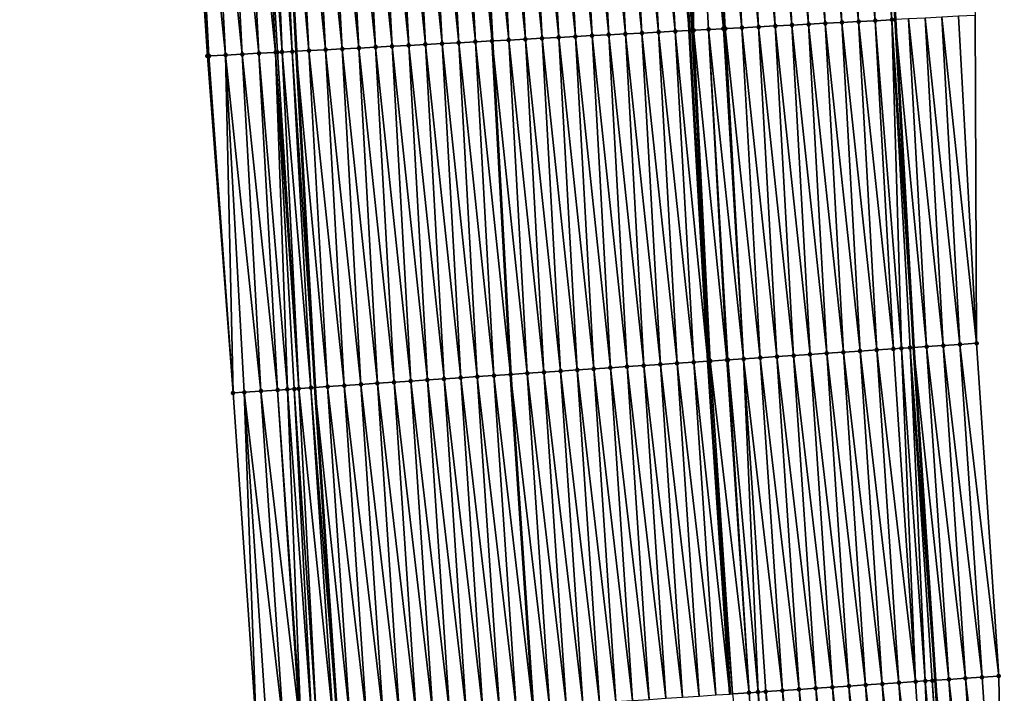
# Model space of a CAD drawing. Header units: feet. Extents: x 2010743 to 2022806, y 818705 to 837694.
# Tile 282 of 531: x 2011480 to 2011539, y 827915 to 827955. Entities that reach past the tile are written whole.
import ezdxf

# ---------------------------------------------------------------- set-up
doc = ezdxf.new("R2010")
doc.units = ezdxf.units.FT
doc.header["$MEASUREMENT"] = 0
for name, color, linetype, lineweight in [('EP_Travel Lane', 172, 'Continuous', 53), ('Road Shots', 141, 'Continuous', 100), ('STRIPING', 60, 'Continuous', 53)]:
    doc.layers.add(name, color=color, linetype=linetype, lineweight=lineweight)
doc.layers.add('I-77-MM17-21_NB-Surface-Border', color=7, linetype='Continuous')
doc.layers.add('I-77-MM17-21_NB-Surface-TIN', color=7, linetype='Continuous')

msp = doc.modelspace()

# ---------------------------------------------------------------- linework, layer by layer
at = {"layer": 'EP_Travel Lane'}
for points in [[(2011486.258, 828373.665, 312.894), (2011486.466, 828353.667, 312.74), (2011486.673, 828333.668, 312.577), (2011486.881, 828313.67, 312.427), (2011487.089, 828293.672, 312.254), (2011487.297, 828273.673, 312.113), (2011487.505, 828253.675, 311.976), (2011487.71, 828233.65, 311.845), (2011487.88, 828213.717, 311.699), (2011488.031, 828193.718, 311.549), (2011488.247, 828173.476, 311.418), (2011488.753, 828153.483, 311.251), (2011489.258, 828133.49, 311.109), (2011489.764, 828113.496, 310.961), (2011490.326, 828093.321, 310.815), (2011491.101, 828073.336, 310.672), (2011491.877, 828053.352, 310.552), (2011492.652, 828033.367, 310.412), (2011493.487, 828013.194, 310.299), (2011494.54, 827993.222, 310.143), (2011495.593, 827973.25, 310.003), (2011496.646, 827953.278, 309.945), (2011497.764, 827933.119, 309.843), (2011499.094, 827913.164, 309.702)], [(2011525.261, 828134.41, 310.042), (2011525.741, 828114.417, 309.816), (2011526.267, 828094.722, 309.593), (2011527.038, 828074.738, 309.402), (2011527.809, 828054.754, 309.174), (2011528.58, 828034.77, 308.98), (2011529.401, 828015.096, 308.876), (2011530.454, 827995.124, 308.751), (2011531.507, 827975.152, 308.634), (2011532.56, 827955.18, 308.492), (2011533.647, 827935.518, 308.405), (2011534.951, 827915.561, 308.288), (2011536.255, 827895.604, 308.187)]]:
    msp.add_polyline3d(points, dxfattribs=at)
at = {"layer": 'I-77-MM17-21_NB-Surface-Border', "color": 3, "linetype": 'Continuous', "lineweight": -3}
for points in [[(2011494.249, 827912.84, 309.86), (2011492.863, 827932.791, 310), (2011491.32, 827952.996, 310.145), (2011490.004, 827972.954, 310.249), (2011488.719, 827992.914, 310.367), (2011487.565, 828012.88, 310.586), (2011486.41, 828033.124, 310.638), (2011485.592, 828053.107, 310.744), (2011484.858, 828073.093, 310.846), (2011484.23, 828093.084, 310.954), (2011483.551, 828113.338, 311.091), (2011483.185, 828133.335, 311.239), (2011482.681, 828153.328, 311.397), (2011482.208, 828173.322, 311.55), (2011481.556, 828193.668, 311.693), (2011481.158, 828213.666, 311.836), (2011480.845, 828233.565, 311.969), (2011480.511, 828253.601, 312.102), (2011480.273, 828273.599, 312.238), (2011480.151, 828293.599, 312.367), (2011480.067, 828313.599, 312.493), (2011480.24, 828333.601, 312.654), (2011480.279, 828353.602, 312.776), (2011480.971, 828373.61, 312.926)], [(2011529.007, 828134.505, 309.925), (2011529.513, 828114.513, 309.694), (2011530.057, 828094.87, 309.48), (2011531.831, 828074.925, 309.245), (2011532.605, 828054.941, 309.02), (2011533.379, 828034.957, 308.839), (2011534.191, 828015.349, 308.718), (2011535.244, 827995.377, 308.587), (2011536.297, 827975.405, 308.459), (2011537.349, 827955.433, 308.325), (2011537.437, 827935.772, 308.273), (2011538.767, 827915.816, 308.154), (2011539.099, 827895.794, 308.077)]]:
    msp.add_polyline3d(points, dxfattribs=at)
at = {"layer": 'I-77-MM17-21_NB-Surface-TIN', "color": 128, "linetype": 'Continuous', "lineweight": -3}
for points in [[(2011530.359, 827955.063, 308.596), (2011529.306, 827975.035, 308.733), (2011528.308, 827974.982, 308.771)], [(2011531.358, 827955.116, 308.547), (2011530.305, 827975.088, 308.692), (2011529.306, 827975.035, 308.733)], [(2011530.359, 827955.063, 308.596), (2011531.358, 827955.116, 308.547), (2011529.306, 827975.035, 308.733)], [(2011532.356, 827955.169, 308.498), (2011531.304, 827975.141, 308.64), (2011530.305, 827975.088, 308.692)], [(2011531.358, 827955.116, 308.547), (2011532.356, 827955.169, 308.498), (2011530.305, 827975.088, 308.692)], [(2011532.356, 827955.169, 308.498), (2011532.56, 827955.18, 308.492), (2011531.304, 827975.141, 308.64)], [(2011519.375, 827954.482, 309.049), (2011518.322, 827974.454, 309.156), (2011517.323, 827974.401, 309.188)], [(2011518.322, 827974.454, 309.156), (2011520.214, 827954.526, 309.008), (2011519.162, 827974.498, 309.121)], [(2011519.375, 827954.482, 309.049), (2011520.214, 827954.526, 309.008), (2011518.322, 827974.454, 309.156)], [(2011520.373, 827954.535, 309), (2011519.32, 827974.506, 309.114), (2011519.162, 827974.498, 309.121)], [(2011520.373, 827954.535, 309), (2011519.162, 827974.498, 309.121), (2011520.214, 827954.526, 309.008)], [(2011520.474, 827954.54, 308.994), (2011520.319, 827974.559, 309.07), (2011519.32, 827974.506, 309.114)], [(2011520.373, 827954.535, 309), (2011520.474, 827954.54, 308.994), (2011519.32, 827974.506, 309.114)], [(2011522.257, 827954.634, 308.907), (2011521.317, 827974.612, 309.019), (2011520.319, 827974.559, 309.07)], [(2011520.474, 827954.54, 308.994), (2011521.372, 827954.587, 308.954), (2011520.319, 827974.559, 309.07)], [(2011521.372, 827954.587, 308.954), (2011522.257, 827954.634, 308.907), (2011520.319, 827974.559, 309.07)], [(2011523.369, 827954.693, 308.858), (2011522.316, 827974.665, 308.982), (2011521.317, 827974.612, 309.019)], [(2011522.257, 827954.634, 308.907), (2011522.37, 827954.64, 308.901), (2011521.317, 827974.612, 309.019)], [(2011522.37, 827954.64, 308.901), (2011523.369, 827954.693, 308.858), (2011521.317, 827974.612, 309.019)], [(2011524.368, 827954.746, 308.818), (2011523.315, 827974.718, 308.944), (2011522.316, 827974.665, 308.982)], [(2011523.369, 827954.693, 308.858), (2011524.368, 827954.746, 308.818), (2011522.316, 827974.665, 308.982)], [(2011525.366, 827954.799, 308.777), (2011524.313, 827974.771, 308.904), (2011523.315, 827974.718, 308.944)], [(2011524.368, 827954.746, 308.818), (2011525.366, 827954.799, 308.777), (2011523.315, 827974.718, 308.944)], [(2011526.365, 827954.852, 308.742), (2011525.312, 827974.824, 308.874), (2011524.313, 827974.771, 308.904)], [(2011525.366, 827954.799, 308.777), (2011526.365, 827954.852, 308.742), (2011524.313, 827974.771, 308.904)], [(2011527.363, 827954.905, 308.71), (2011526.31, 827974.877, 308.84), (2011525.312, 827974.824, 308.874)], [(2011526.365, 827954.852, 308.742), (2011527.363, 827954.905, 308.71), (2011525.312, 827974.824, 308.874)], [(2011528.362, 827954.958, 308.675), (2011527.309, 827974.929, 308.808), (2011526.31, 827974.877, 308.84)], [(2011527.363, 827954.905, 308.71), (2011528.362, 827954.958, 308.675), (2011526.31, 827974.877, 308.84)], [(2011529.361, 827955.01, 308.637), (2011528.308, 827974.982, 308.771), (2011527.309, 827974.929, 308.808)], [(2011528.362, 827954.958, 308.675), (2011529.361, 827955.01, 308.637), (2011527.309, 827974.929, 308.808)], [(2011529.361, 827955.01, 308.637), (2011530.359, 827955.063, 308.596), (2011528.308, 827974.982, 308.771)], [(2011506.338, 827973.819, 309.616), (2011508.39, 827953.9, 309.484), (2011507.337, 827973.872, 309.575)], [(2011509.389, 827953.953, 309.444), (2011508.336, 827973.925, 309.543), (2011507.337, 827973.872, 309.575)], [(2011509.389, 827953.953, 309.444), (2011507.337, 827973.872, 309.575), (2011508.39, 827953.9, 309.484)], [(2011510.387, 827954.006, 309.394), (2011509.334, 827973.978, 309.496), (2011508.336, 827973.925, 309.543)], [(2011509.389, 827953.953, 309.444), (2011510.387, 827954.006, 309.394), (2011508.336, 827973.925, 309.543)], [(2011511.386, 827954.059, 309.349), (2011510.333, 827974.031, 309.45), (2011509.334, 827973.978, 309.496)], [(2011510.387, 827954.006, 309.394), (2011511.386, 827954.059, 309.349), (2011509.334, 827973.978, 309.496)], [(2011512.384, 827954.112, 309.309), (2011511.331, 827974.084, 309.412), (2011510.333, 827974.031, 309.45)], [(2011511.386, 827954.059, 309.349), (2011512.384, 827954.112, 309.309), (2011510.333, 827974.031, 309.45)], [(2011513.383, 827954.164, 309.27), (2011512.33, 827974.136, 309.376), (2011511.331, 827974.084, 309.412)], [(2011512.384, 827954.112, 309.309), (2011513.383, 827954.164, 309.27), (2011511.331, 827974.084, 309.412)], [(2011514.382, 827954.217, 309.235), (2011513.329, 827974.189, 309.341), (2011512.33, 827974.136, 309.376)], [(2011513.383, 827954.164, 309.27), (2011514.382, 827954.217, 309.235), (2011512.33, 827974.136, 309.376)], [(2011515.38, 827954.27, 309.193), (2011514.327, 827974.242, 309.301), (2011513.329, 827974.189, 309.341)], [(2011514.382, 827954.217, 309.235), (2011515.38, 827954.27, 309.193), (2011513.329, 827974.189, 309.341)], [(2011516.379, 827954.323, 309.155), (2011515.326, 827974.295, 309.265), (2011514.327, 827974.242, 309.301)], [(2011515.38, 827954.27, 309.193), (2011516.379, 827954.323, 309.155), (2011514.327, 827974.242, 309.301)], [(2011517.377, 827954.376, 309.117), (2011516.324, 827974.348, 309.224), (2011515.326, 827974.295, 309.265)], [(2011516.379, 827954.323, 309.155), (2011517.377, 827954.376, 309.117), (2011515.326, 827974.295, 309.265)], [(2011518.376, 827954.429, 309.078), (2011517.323, 827974.401, 309.188), (2011516.324, 827974.348, 309.224)], [(2011517.377, 827954.376, 309.117), (2011518.376, 827954.429, 309.078), (2011516.324, 827974.348, 309.224)], [(2011518.376, 827954.429, 309.078), (2011519.375, 827954.482, 309.049), (2011517.323, 827974.401, 309.188)], [(2011497.405, 827953.318, 309.908), (2011496.352, 827973.291, 309.983), (2011495.647, 827973.253, 310)], [(2011498.404, 827953.371, 309.87), (2011497.351, 827973.343, 309.944), (2011496.352, 827973.291, 309.983)], [(2011497.405, 827953.318, 309.908), (2011498.404, 827953.371, 309.87), (2011496.352, 827973.291, 309.983)], [(2011499.403, 827953.424, 309.83), (2011498.35, 827973.396, 309.906), (2011497.351, 827973.343, 309.944)], [(2011498.404, 827953.371, 309.87), (2011499.403, 827953.424, 309.83), (2011497.351, 827973.343, 309.944)], [(2011500.401, 827953.477, 309.794), (2011499.348, 827973.449, 309.867), (2011498.35, 827973.396, 309.906)], [(2011499.403, 827953.424, 309.83), (2011500.401, 827953.477, 309.794), (2011498.35, 827973.396, 309.906)], [(2011501.4, 827953.53, 309.755), (2011500.347, 827973.502, 309.836), (2011499.348, 827973.449, 309.867)], [(2011500.401, 827953.477, 309.794), (2011501.4, 827953.53, 309.755), (2011499.348, 827973.449, 309.867)], [(2011502.398, 827953.583, 309.717), (2011501.345, 827973.555, 309.801), (2011500.347, 827973.502, 309.836)], [(2011501.4, 827953.53, 309.755), (2011502.398, 827953.583, 309.717), (2011500.347, 827973.502, 309.836)], [(2011503.397, 827953.636, 309.681), (2011502.344, 827973.608, 309.767), (2011501.345, 827973.555, 309.801)], [(2011502.398, 827953.583, 309.717), (2011503.397, 827953.636, 309.681), (2011501.345, 827973.555, 309.801)], [(2011504.396, 827953.688, 309.638), (2011503.343, 827973.661, 309.729), (2011502.344, 827973.608, 309.767)], [(2011503.397, 827953.636, 309.681), (2011504.396, 827953.688, 309.638), (2011502.344, 827973.608, 309.767)], [(2011505.394, 827953.741, 309.6), (2011504.341, 827973.713, 309.69), (2011503.343, 827973.661, 309.729)], [(2011504.396, 827953.688, 309.638), (2011505.394, 827953.741, 309.6), (2011503.343, 827973.661, 309.729)], [(2011506.393, 827953.794, 309.564), (2011505.34, 827973.766, 309.652), (2011504.341, 827973.713, 309.69)], [(2011505.394, 827953.741, 309.6), (2011506.393, 827953.794, 309.564), (2011504.341, 827973.713, 309.69)], [(2011507.391, 827953.847, 309.525), (2011506.338, 827973.819, 309.616), (2011505.34, 827973.766, 309.652)], [(2011506.393, 827953.794, 309.564), (2011507.391, 827953.847, 309.525), (2011505.34, 827973.766, 309.652)], [(2011507.391, 827953.847, 309.525), (2011508.39, 827953.9, 309.484), (2011506.338, 827973.819, 309.616)], [(2011491.32, 827952.996, 310.145), (2011490.361, 827972.973, 310.237), (2011490.004, 827972.954, 310.249)], [(2011492.412, 827953.054, 310.109), (2011491.359, 827973.026, 310.205), (2011490.361, 827972.973, 310.237)], [(2011491.32, 827952.996, 310.145), (2011491.414, 827953.001, 310.142), (2011490.361, 827972.973, 310.237)], [(2011491.414, 827953.001, 310.142), (2011492.412, 827953.054, 310.109), (2011490.361, 827972.973, 310.237)], [(2011493.411, 827953.107, 310.082), (2011492.358, 827973.079, 310.174), (2011491.359, 827973.026, 310.205)], [(2011492.412, 827953.054, 310.109), (2011493.411, 827953.107, 310.082), (2011491.359, 827973.026, 310.205)], [(2011494.406, 827953.159, 310.042), (2011493.357, 827973.132, 310.133), (2011492.358, 827973.079, 310.174)], [(2011493.411, 827953.107, 310.082), (2011494.406, 827953.159, 310.042), (2011492.358, 827973.079, 310.174)], [(2011495.408, 827953.212, 310.006), (2011494.355, 827973.185, 310.094), (2011493.357, 827973.132, 310.133)], [(2011494.406, 827953.159, 310.042), (2011494.41, 827953.16, 310.042), (2011493.357, 827973.132, 310.133)], [(2011494.41, 827953.16, 310.042), (2011495.408, 827953.212, 310.006), (2011493.357, 827973.132, 310.133)], [(2011495.803, 827953.233, 309.995), (2011494.962, 827973.217, 310.06), (2011494.355, 827973.185, 310.094)], [(2011495.408, 827953.212, 310.006), (2011495.516, 827953.218, 310.004), (2011494.355, 827973.185, 310.094)], [(2011495.516, 827953.218, 310.004), (2011495.803, 827953.233, 309.995), (2011494.355, 827973.185, 310.094)], [(2011496.407, 827953.265, 309.957), (2011495.354, 827973.238, 310.021), (2011494.962, 827973.217, 310.06)], [(2011495.803, 827953.233, 309.995), (2011496.407, 827953.265, 309.957), (2011494.962, 827973.217, 310.06)], [(2011496.407, 827953.265, 309.957), (2011495.48, 827973.244, 310.01), (2011495.354, 827973.238, 310.021)], [(2011495.48, 827973.244, 310.01), (2011496.646, 827953.278, 309.945), (2011495.593, 827973.25, 310.003)], [(2011496.407, 827953.265, 309.957), (2011496.646, 827953.278, 309.945), (2011495.48, 827973.244, 310.01)], [(2011495.647, 827973.253, 310), (2011495.593, 827973.25, 310.003), (2011496.646, 827953.278, 309.945)], [(2011497.405, 827953.318, 309.908), (2011495.647, 827973.253, 310), (2011496.646, 827953.278, 309.945)], [(2011530.453, 827935.305, 308.543), (2011529.361, 827955.01, 308.637), (2011528.362, 827954.958, 308.675)], [(2011531.451, 827935.371, 308.504), (2011530.359, 827955.063, 308.596), (2011529.361, 827955.01, 308.637)], [(2011530.453, 827935.305, 308.543), (2011531.451, 827935.371, 308.504), (2011529.361, 827955.01, 308.637)], [(2011532.448, 827935.438, 308.46), (2011531.358, 827955.116, 308.547), (2011530.359, 827955.063, 308.596)], [(2011531.451, 827935.371, 308.504), (2011532.448, 827935.438, 308.46), (2011530.359, 827955.063, 308.596)], [(2011532.932, 827935.471, 308.436), (2011532.356, 827955.169, 308.498), (2011531.358, 827955.116, 308.547)], [(2011532.448, 827935.438, 308.46), (2011532.932, 827935.471, 308.436), (2011531.358, 827955.116, 308.547)], [(2011532.356, 827955.169, 308.498), (2011533.647, 827935.518, 308.405), (2011532.56, 827955.18, 308.492)], [(2011533.446, 827935.505, 308.412), (2011533.647, 827935.518, 308.405), (2011532.356, 827955.169, 308.498)], [(2011532.932, 827935.471, 308.436), (2011533.446, 827935.505, 308.412), (2011532.356, 827955.169, 308.498)], [(2011534.444, 827935.572, 308.377), (2011533.355, 827955.222, 308.466), (2011532.56, 827955.18, 308.492)], [(2011534.444, 827935.572, 308.377), (2011532.56, 827955.18, 308.492), (2011533.647, 827935.518, 308.405)], [(2011535.442, 827935.638, 308.345), (2011534.354, 827955.275, 308.437), (2011533.355, 827955.222, 308.466)], [(2011534.444, 827935.572, 308.377), (2011535.442, 827935.638, 308.345), (2011533.355, 827955.222, 308.466)], [(2011536.439, 827935.705, 308.31), (2011535.352, 827955.328, 308.399), (2011534.354, 827955.275, 308.437)], [(2011535.442, 827935.638, 308.345), (2011536.439, 827935.705, 308.31), (2011534.354, 827955.275, 308.437)], [(2011537.437, 827935.772, 308.273), (2011536.351, 827955.381, 308.361), (2011535.352, 827955.328, 308.399)], [(2011536.439, 827935.705, 308.31), (2011537.437, 827935.772, 308.273), (2011535.352, 827955.328, 308.399)], [(2011537.437, 827935.772, 308.273), (2011537.349, 827955.433, 308.325), (2011536.351, 827955.381, 308.361)], [(2011518.479, 827934.504, 309.015), (2011517.377, 827954.376, 309.117), (2011516.379, 827954.323, 309.155)], [(2011519.477, 827934.571, 308.978), (2011518.376, 827954.429, 309.078), (2011517.377, 827954.376, 309.117)], [(2011518.479, 827934.504, 309.015), (2011519.477, 827934.571, 308.978), (2011517.377, 827954.376, 309.117)], [(2011520.475, 827934.637, 308.944), (2011519.375, 827954.482, 309.049), (2011518.376, 827954.429, 309.078)], [(2011519.477, 827934.571, 308.978), (2011520.475, 827934.637, 308.944), (2011518.376, 827954.429, 309.078)], [(2011519.375, 827954.482, 309.049), (2011521.316, 827934.694, 308.911), (2011520.214, 827954.526, 309.008)], [(2011520.475, 827934.637, 308.944), (2011521.316, 827934.694, 308.911), (2011519.375, 827954.482, 309.049)], [(2011521.473, 827934.704, 308.905), (2011520.373, 827954.535, 309), (2011520.214, 827954.526, 309.008)], [(2011521.473, 827934.704, 308.905), (2011520.214, 827954.526, 309.008), (2011521.316, 827934.694, 308.911)], [(2011521.473, 827934.704, 308.905), (2011520.474, 827954.54, 308.994), (2011520.373, 827954.535, 309)], [(2011522.471, 827934.771, 308.855), (2011521.372, 827954.587, 308.954), (2011520.474, 827954.54, 308.994)], [(2011521.473, 827934.704, 308.905), (2011522.471, 827934.771, 308.855), (2011520.474, 827954.54, 308.994)], [(2011523.468, 827934.838, 308.803), (2011522.257, 827954.634, 308.907), (2011521.372, 827954.587, 308.954)], [(2011522.471, 827934.771, 308.855), (2011522.526, 827934.775, 308.852), (2011521.372, 827954.587, 308.954)], [(2011522.526, 827934.775, 308.852), (2011523.468, 827934.838, 308.803), (2011521.372, 827954.587, 308.954)], [(2011523.468, 827934.838, 308.803), (2011522.37, 827954.64, 308.901), (2011522.257, 827954.634, 308.907)], [(2011524.466, 827934.904, 308.762), (2011523.369, 827954.693, 308.858), (2011522.37, 827954.64, 308.901)], [(2011523.468, 827934.838, 308.803), (2011524.466, 827934.904, 308.762), (2011522.37, 827954.64, 308.901)], [(2011525.464, 827934.971, 308.723), (2011524.368, 827954.746, 308.818), (2011523.369, 827954.693, 308.858)], [(2011524.466, 827934.904, 308.762), (2011525.464, 827934.971, 308.723), (2011523.369, 827954.693, 308.858)], [(2011526.462, 827935.038, 308.685), (2011525.366, 827954.799, 308.777), (2011524.368, 827954.746, 308.818)], [(2011525.464, 827934.971, 308.723), (2011526.462, 827935.038, 308.685), (2011524.368, 827954.746, 308.818)], [(2011527.459, 827935.105, 308.65), (2011526.365, 827954.852, 308.742), (2011525.366, 827954.799, 308.777)], [(2011526.462, 827935.038, 308.685), (2011527.459, 827935.105, 308.65), (2011525.366, 827954.799, 308.777)], [(2011528.457, 827935.171, 308.614), (2011527.363, 827954.905, 308.71), (2011526.365, 827954.852, 308.742)], [(2011527.459, 827935.105, 308.65), (2011528.457, 827935.171, 308.614), (2011526.365, 827954.852, 308.742)], [(2011529.455, 827935.238, 308.58), (2011528.362, 827954.958, 308.675), (2011527.363, 827954.905, 308.71)], [(2011528.457, 827935.171, 308.614), (2011529.455, 827935.238, 308.58), (2011527.363, 827954.905, 308.71)], [(2011529.455, 827935.238, 308.58), (2011530.453, 827935.305, 308.543), (2011528.362, 827954.958, 308.675)], [(2011507.504, 827933.77, 309.465), (2011506.393, 827953.794, 309.564), (2011505.394, 827953.741, 309.6)], [(2011508.502, 827933.837, 309.424), (2011507.391, 827953.847, 309.525), (2011506.393, 827953.794, 309.564)], [(2011507.504, 827933.77, 309.465), (2011508.502, 827933.837, 309.424), (2011506.393, 827953.794, 309.564)], [(2011507.391, 827953.847, 309.525), (2011509.5, 827933.903, 309.392), (2011508.39, 827953.9, 309.484)], [(2011508.502, 827933.837, 309.424), (2011509.5, 827933.903, 309.392), (2011507.391, 827953.847, 309.525)], [(2011510.497, 827933.97, 309.352), (2011509.389, 827953.953, 309.444), (2011508.39, 827953.9, 309.484)], [(2011510.497, 827933.97, 309.352), (2011508.39, 827953.9, 309.484), (2011509.5, 827933.903, 309.392)], [(2011511.495, 827934.037, 309.302), (2011510.387, 827954.006, 309.394), (2011509.389, 827953.953, 309.444)], [(2011510.497, 827933.97, 309.352), (2011511.495, 827934.037, 309.302), (2011509.389, 827953.953, 309.444)], [(2011512.493, 827934.104, 309.254), (2011511.386, 827954.059, 309.349), (2011510.387, 827954.006, 309.394)], [(2011511.495, 827934.037, 309.302), (2011512.493, 827934.104, 309.254), (2011510.387, 827954.006, 309.394)], [(2011513.491, 827934.17, 309.213), (2011512.384, 827954.112, 309.309), (2011511.386, 827954.059, 309.349)], [(2011512.493, 827934.104, 309.254), (2011513.491, 827934.17, 309.213), (2011511.386, 827954.059, 309.349)], [(2011514.488, 827934.237, 309.173), (2011513.383, 827954.164, 309.27), (2011512.384, 827954.112, 309.309)], [(2011513.491, 827934.17, 309.213), (2011514.488, 827934.237, 309.173), (2011512.384, 827954.112, 309.309)], [(2011515.486, 827934.304, 309.133), (2011514.382, 827954.217, 309.235), (2011513.383, 827954.164, 309.27)], [(2011514.488, 827934.237, 309.173), (2011515.486, 827934.304, 309.133), (2011513.383, 827954.164, 309.27)], [(2011516.484, 827934.371, 309.095), (2011515.38, 827954.27, 309.193), (2011514.382, 827954.217, 309.235)], [(2011515.486, 827934.304, 309.133), (2011516.484, 827934.371, 309.095), (2011514.382, 827954.217, 309.235)], [(2011517.482, 827934.437, 309.054), (2011516.379, 827954.323, 309.155), (2011515.38, 827954.27, 309.193)], [(2011516.484, 827934.371, 309.095), (2011517.482, 827934.437, 309.054), (2011515.38, 827954.27, 309.193)], [(2011517.482, 827934.437, 309.054), (2011518.479, 827934.504, 309.015), (2011516.379, 827954.323, 309.155)], [(2011496.121, 827933.009, 309.911), (2011495.408, 827953.212, 310.006), (2011494.41, 827953.16, 310.042)], [(2011496.801, 827933.054, 309.89), (2011495.516, 827953.218, 310.004), (2011495.408, 827953.212, 310.006)], [(2011496.121, 827933.009, 309.911), (2011496.529, 827933.036, 309.899), (2011495.408, 827953.212, 310.006)], [(2011496.529, 827933.036, 309.899), (2011496.801, 827933.054, 309.89), (2011495.408, 827953.212, 310.006)], [(2011496.801, 827933.054, 309.89), (2011495.803, 827953.233, 309.995), (2011495.516, 827953.218, 310.004)], [(2011497.526, 827933.103, 309.854), (2011496.407, 827953.265, 309.957), (2011495.803, 827953.233, 309.995)], [(2011496.801, 827933.054, 309.89), (2011497.526, 827933.103, 309.854), (2011495.803, 827953.233, 309.995)], [(2011496.407, 827953.265, 309.957), (2011497.764, 827933.119, 309.843), (2011496.646, 827953.278, 309.945)], [(2011497.526, 827933.103, 309.854), (2011497.764, 827933.119, 309.843), (2011496.407, 827953.265, 309.957)], [(2011498.524, 827933.17, 309.807), (2011497.405, 827953.318, 309.908), (2011496.646, 827953.278, 309.945)], [(2011498.524, 827933.17, 309.807), (2011496.646, 827953.278, 309.945), (2011497.764, 827933.119, 309.843)], [(2011499.522, 827933.236, 309.771), (2011498.404, 827953.371, 309.87), (2011497.405, 827953.318, 309.908)], [(2011498.524, 827933.17, 309.807), (2011499.522, 827933.236, 309.771), (2011497.405, 827953.318, 309.908)], [(2011500.52, 827933.303, 309.731), (2011499.403, 827953.424, 309.83), (2011498.404, 827953.371, 309.87)], [(2011499.522, 827933.236, 309.771), (2011500.52, 827933.303, 309.731), (2011498.404, 827953.371, 309.87)], [(2011501.517, 827933.37, 309.693), (2011500.401, 827953.477, 309.794), (2011499.403, 827953.424, 309.83)], [(2011500.52, 827933.303, 309.731), (2011501.517, 827933.37, 309.693), (2011499.403, 827953.424, 309.83)], [(2011502.515, 827933.436, 309.657), (2011501.4, 827953.53, 309.755), (2011500.401, 827953.477, 309.794)], [(2011501.517, 827933.37, 309.693), (2011502.515, 827933.436, 309.657), (2011500.401, 827953.477, 309.794)], [(2011503.513, 827933.503, 309.618), (2011502.398, 827953.583, 309.717), (2011501.4, 827953.53, 309.755)], [(2011502.515, 827933.436, 309.657), (2011503.513, 827933.503, 309.618), (2011501.4, 827953.53, 309.755)], [(2011504.511, 827933.57, 309.583), (2011503.397, 827953.636, 309.681), (2011502.398, 827953.583, 309.717)], [(2011503.513, 827933.503, 309.618), (2011504.511, 827933.57, 309.583), (2011502.398, 827953.583, 309.717)], [(2011505.508, 827933.637, 309.546), (2011504.396, 827953.688, 309.638), (2011503.397, 827953.636, 309.681)], [(2011504.511, 827933.57, 309.583), (2011505.508, 827933.637, 309.546), (2011503.397, 827953.636, 309.681)], [(2011506.506, 827933.703, 309.506), (2011505.394, 827953.741, 309.6), (2011504.396, 827953.688, 309.638)], [(2011505.508, 827933.637, 309.546), (2011506.506, 827933.703, 309.506), (2011504.396, 827953.688, 309.638)], [(2011506.506, 827933.703, 309.506), (2011507.504, 827933.77, 309.465), (2011505.394, 827953.741, 309.6)], [(2011492.863, 827932.791, 310), (2011491.414, 827953.001, 310.142), (2011491.32, 827952.996, 310.145)], [(2011492.863, 827932.791, 310), (2011492.412, 827953.054, 310.109), (2011491.414, 827953.001, 310.142)], [(2011494.533, 827932.903, 309.957), (2011493.411, 827953.107, 310.082), (2011492.412, 827953.054, 310.109)], [(2011492.863, 827932.791, 310), (2011493.535, 827932.836, 309.981), (2011492.412, 827953.054, 310.109)], [(2011493.535, 827932.836, 309.981), (2011494.533, 827932.903, 309.957), (2011492.412, 827953.054, 310.109)], [(2011495.531, 827932.969, 309.928), (2011494.406, 827953.159, 310.042), (2011493.411, 827953.107, 310.082)], [(2011494.533, 827932.903, 309.957), (2011495.531, 827932.969, 309.928), (2011493.411, 827953.107, 310.082)], [(2011495.531, 827932.969, 309.928), (2011494.41, 827953.16, 310.042), (2011494.406, 827953.159, 310.042)], [(2011495.531, 827932.969, 309.928), (2011496.121, 827933.009, 309.911), (2011494.41, 827953.16, 310.042)], [(2011534.355, 827915.521, 308.314), (2011533.446, 827935.505, 308.412), (2011532.932, 827935.471, 308.436)], [(2011533.446, 827935.505, 308.412), (2011534.951, 827915.561, 308.288), (2011533.647, 827935.518, 308.405)], [(2011534.776, 827915.55, 308.294), (2011534.951, 827915.561, 308.288), (2011533.446, 827935.505, 308.412)], [(2011534.355, 827915.521, 308.314), (2011534.776, 827915.55, 308.294), (2011533.446, 827935.505, 308.412)], [(2011535.774, 827915.616, 308.26), (2011534.444, 827935.572, 308.377), (2011533.647, 827935.518, 308.405)], [(2011535.774, 827915.616, 308.26), (2011533.647, 827935.518, 308.405), (2011534.951, 827915.561, 308.288)], [(2011536.772, 827915.683, 308.229), (2011535.442, 827935.638, 308.345), (2011534.444, 827935.572, 308.377)], [(2011535.774, 827915.616, 308.26), (2011536.772, 827915.683, 308.229), (2011534.444, 827935.572, 308.377)], [(2011537.769, 827915.75, 308.193), (2011536.439, 827935.705, 308.31), (2011535.442, 827935.638, 308.345)], [(2011536.772, 827915.683, 308.229), (2011537.769, 827915.75, 308.193), (2011535.442, 827935.638, 308.345)], [(2011538.767, 827915.816, 308.154), (2011537.437, 827935.772, 308.273), (2011536.439, 827935.705, 308.31)], [(2011537.769, 827915.75, 308.193), (2011538.767, 827915.816, 308.154), (2011536.439, 827935.705, 308.31)], [(2011525.796, 827914.949, 308.643), (2011524.466, 827934.904, 308.762), (2011523.468, 827934.838, 308.803)], [(2011526.794, 827915.016, 308.603), (2011525.464, 827934.971, 308.723), (2011524.466, 827934.904, 308.762)], [(2011525.796, 827914.949, 308.643), (2011526.794, 827915.016, 308.603), (2011524.466, 827934.904, 308.762)], [(2011527.792, 827915.083, 308.563), (2011526.462, 827935.038, 308.685), (2011525.464, 827934.971, 308.723)], [(2011526.794, 827915.016, 308.603), (2011527.792, 827915.083, 308.563), (2011525.464, 827934.971, 308.723)], [(2011528.789, 827915.149, 308.526), (2011527.459, 827935.105, 308.65), (2011526.462, 827935.038, 308.685)], [(2011527.792, 827915.083, 308.563), (2011528.789, 827915.149, 308.526), (2011526.462, 827935.038, 308.685)], [(2011529.787, 827915.216, 308.491), (2011528.457, 827935.171, 308.614), (2011527.459, 827935.105, 308.65)], [(2011528.789, 827915.149, 308.526), (2011529.787, 827915.216, 308.491), (2011527.459, 827935.105, 308.65)], [(2011530.785, 827915.283, 308.456), (2011529.455, 827935.238, 308.58), (2011528.457, 827935.171, 308.614)], [(2011529.787, 827915.216, 308.491), (2011530.785, 827915.283, 308.456), (2011528.457, 827935.171, 308.614)], [(2011531.783, 827915.349, 308.421), (2011530.453, 827935.305, 308.543), (2011529.455, 827935.238, 308.58)], [(2011530.785, 827915.283, 308.456), (2011531.783, 827915.349, 308.421), (2011529.455, 827935.238, 308.58)], [(2011532.78, 827915.416, 308.384), (2011531.451, 827935.371, 308.504), (2011530.453, 827935.305, 308.543)], [(2011531.783, 827915.349, 308.421), (2011532.78, 827915.416, 308.384), (2011530.453, 827935.305, 308.543)], [(2011533.778, 827915.483, 308.341), (2011532.448, 827935.438, 308.46), (2011531.451, 827935.371, 308.504)], [(2011532.78, 827915.416, 308.384), (2011533.778, 827915.483, 308.341), (2011531.451, 827935.371, 308.504)], [(2011533.778, 827915.483, 308.341), (2011532.932, 827935.471, 308.436), (2011532.448, 827935.438, 308.46)], [(2011533.778, 827915.483, 308.341), (2011534.355, 827915.521, 308.314), (2011532.932, 827935.471, 308.436)], [(2011516.816, 827914.349, 309.007), (2011515.486, 827934.304, 309.133), (2011514.488, 827934.237, 309.173)], [(2011517.814, 827914.415, 308.969), (2011516.484, 827934.371, 309.095), (2011515.486, 827934.304, 309.133)], [(2011516.816, 827914.349, 309.007), (2011517.814, 827914.415, 308.969), (2011515.486, 827934.304, 309.133)], [(2011518.812, 827914.482, 308.928), (2011517.482, 827934.437, 309.054), (2011516.484, 827934.371, 309.095)], [(2011517.814, 827914.415, 308.969), (2011518.812, 827914.482, 308.928), (2011516.484, 827934.371, 309.095)], [(2011519.809, 827914.549, 308.889), (2011518.479, 827934.504, 309.015), (2011517.482, 827934.437, 309.054)], [(2011518.812, 827914.482, 308.928), (2011519.809, 827914.549, 308.889), (2011517.482, 827934.437, 309.054)], [(2011520.807, 827914.615, 308.854), (2011519.477, 827934.571, 308.978), (2011518.479, 827934.504, 309.015)], [(2011519.809, 827914.549, 308.889), (2011520.807, 827914.615, 308.854), (2011518.479, 827934.504, 309.015)], [(2011521.805, 827914.682, 308.822), (2011520.475, 827934.637, 308.944), (2011519.477, 827934.571, 308.978)], [(2011520.807, 827914.615, 308.854), (2011521.805, 827914.682, 308.822), (2011519.477, 827934.571, 308.978)], [(2011520.475, 827934.637, 308.944), (2011522.646, 827914.738, 308.789), (2011521.316, 827934.694, 308.911)], [(2011521.805, 827914.682, 308.822), (2011522.646, 827914.738, 308.789), (2011520.475, 827934.637, 308.944)], [(2011522.803, 827914.749, 308.783), (2011521.473, 827934.704, 308.905), (2011521.316, 827934.694, 308.911)], [(2011522.803, 827914.749, 308.783), (2011521.316, 827934.694, 308.911), (2011522.646, 827914.738, 308.789)], [(2011523.801, 827914.816, 308.736), (2011522.471, 827934.771, 308.855), (2011521.473, 827934.704, 308.905)], [(2011522.803, 827914.749, 308.783), (2011523.801, 827914.816, 308.736), (2011521.473, 827934.704, 308.905)], [(2011523.801, 827914.816, 308.736), (2011522.526, 827934.775, 308.852), (2011522.471, 827934.771, 308.855)], [(2011524.332, 827914.851, 308.709), (2011523.468, 827934.838, 308.803), (2011522.526, 827934.775, 308.852)], [(2011523.801, 827914.816, 308.736), (2011524.332, 827914.851, 308.709), (2011522.526, 827934.775, 308.852)], [(2011524.332, 827914.851, 308.709), (2011524.798, 827914.882, 308.686), (2011523.468, 827934.838, 308.803)], [(2011524.798, 827914.882, 308.686), (2011525.796, 827914.949, 308.643), (2011523.468, 827934.838, 308.803)], [(2011508.834, 827913.815, 309.333), (2011507.504, 827933.77, 309.465), (2011506.506, 827933.703, 309.506)], [(2011509.832, 827913.881, 309.294), (2011508.502, 827933.837, 309.424), (2011507.504, 827933.77, 309.465)], [(2011508.834, 827913.815, 309.333), (2011509.832, 827913.881, 309.294), (2011507.504, 827933.77, 309.465)], [(2011508.502, 827933.837, 309.424), (2011510.83, 827913.948, 309.258), (2011509.5, 827933.903, 309.392)], [(2011509.832, 827913.881, 309.294), (2011510.83, 827913.948, 309.258), (2011508.502, 827933.837, 309.424)], [(2011511.827, 827914.015, 309.221), (2011510.497, 827933.97, 309.352), (2011509.5, 827933.903, 309.392)], [(2011511.827, 827914.015, 309.221), (2011509.5, 827933.903, 309.392), (2011510.83, 827913.948, 309.258)], [(2011512.825, 827914.082, 309.174), (2011511.495, 827934.037, 309.302), (2011510.497, 827933.97, 309.352)], [(2011511.827, 827914.015, 309.221), (2011512.825, 827914.082, 309.174), (2011510.497, 827933.97, 309.352)], [(2011513.823, 827914.148, 309.124), (2011512.493, 827934.104, 309.254), (2011511.495, 827934.037, 309.302)], [(2011512.825, 827914.082, 309.174), (2011513.823, 827914.148, 309.124), (2011511.495, 827934.037, 309.302)], [(2011514.821, 827914.215, 309.076), (2011513.491, 827934.17, 309.213), (2011512.493, 827934.104, 309.254)], [(2011513.823, 827914.148, 309.124), (2011514.821, 827914.215, 309.076), (2011512.493, 827934.104, 309.254)], [(2011515.818, 827914.282, 309.04), (2011514.488, 827934.237, 309.173), (2011513.491, 827934.17, 309.213)], [(2011514.821, 827914.215, 309.076), (2011515.818, 827914.282, 309.04), (2011513.491, 827934.17, 309.213)], [(2011515.818, 827914.282, 309.04), (2011516.816, 827914.349, 309.007), (2011514.488, 827934.237, 309.173)], [(2011497.526, 827933.103, 309.854), (2011499.094, 827913.164, 309.702), (2011497.764, 827933.119, 309.843)], [(2011499.854, 827913.214, 309.665), (2011498.524, 827933.17, 309.807), (2011497.764, 827933.119, 309.843)], [(2011499.854, 827913.214, 309.665), (2011497.764, 827933.119, 309.843), (2011499.094, 827913.164, 309.702)], [(2011500.852, 827913.281, 309.627), (2011499.522, 827933.236, 309.771), (2011498.524, 827933.17, 309.807)], [(2011499.854, 827913.214, 309.665), (2011500.852, 827913.281, 309.627), (2011498.524, 827933.17, 309.807)], [(2011501.85, 827913.348, 309.588), (2011500.52, 827933.303, 309.731), (2011499.522, 827933.236, 309.771)], [(2011500.852, 827913.281, 309.627), (2011501.85, 827913.348, 309.588), (2011499.522, 827933.236, 309.771)], [(2011502.847, 827913.415, 309.552), (2011501.517, 827933.37, 309.693), (2011500.52, 827933.303, 309.731)], [(2011501.85, 827913.348, 309.588), (2011502.847, 827913.415, 309.552), (2011500.52, 827933.303, 309.731)], [(2011503.845, 827913.481, 309.518), (2011502.515, 827933.436, 309.657), (2011501.517, 827933.37, 309.693)], [(2011502.847, 827913.415, 309.552), (2011503.845, 827913.481, 309.518), (2011501.517, 827933.37, 309.693)], [(2011504.843, 827913.548, 309.483), (2011503.513, 827933.503, 309.618), (2011502.515, 827933.436, 309.657)], [(2011503.845, 827913.481, 309.518), (2011504.843, 827913.548, 309.483), (2011502.515, 827933.436, 309.657)], [(2011505.841, 827913.615, 309.449), (2011504.511, 827933.57, 309.583), (2011503.513, 827933.503, 309.618)], [(2011504.843, 827913.548, 309.483), (2011505.841, 827913.615, 309.449), (2011503.513, 827933.503, 309.618)], [(2011506.838, 827913.681, 309.412), (2011505.508, 827933.637, 309.546), (2011504.511, 827933.57, 309.583)], [(2011505.841, 827913.615, 309.449), (2011506.838, 827913.681, 309.412), (2011504.511, 827933.57, 309.583)], [(2011507.836, 827913.748, 309.374), (2011506.506, 827933.703, 309.506), (2011505.508, 827933.637, 309.546)], [(2011506.838, 827913.681, 309.412), (2011507.836, 827913.748, 309.374), (2011505.508, 827933.637, 309.546)], [(2011507.836, 827913.748, 309.374), (2011508.834, 827913.815, 309.333), (2011506.506, 827933.703, 309.506)], [(2011494.249, 827912.84, 309.86), (2011493.535, 827932.836, 309.981), (2011492.863, 827932.791, 310)], [(2011495.863, 827912.948, 309.822), (2011494.533, 827932.903, 309.957), (2011493.535, 827932.836, 309.981)], [(2011494.249, 827912.84, 309.86), (2011494.865, 827912.881, 309.844), (2011493.535, 827932.836, 309.981)], [(2011494.865, 827912.881, 309.844), (2011495.863, 827912.948, 309.822), (2011493.535, 827932.836, 309.981)], [(2011496.861, 827913.014, 309.798), (2011495.531, 827932.969, 309.928), (2011494.533, 827932.903, 309.957)], [(2011495.863, 827912.948, 309.822), (2011496.861, 827913.014, 309.798), (2011494.533, 827932.903, 309.957)], [(2011496.913, 827913.018, 309.796), (2011496.121, 827933.009, 309.911), (2011495.531, 827932.969, 309.928)], [(2011496.861, 827913.014, 309.798), (2011496.913, 827913.018, 309.796), (2011495.531, 827932.969, 309.928)], [(2011497.588, 827913.063, 309.774), (2011496.529, 827933.036, 309.899), (2011496.121, 827933.009, 309.911)], [(2011496.913, 827913.018, 309.796), (2011497.588, 827913.063, 309.774), (2011496.121, 827933.009, 309.911)], [(2011497.858, 827913.081, 309.763), (2011496.801, 827933.054, 309.89), (2011496.529, 827933.036, 309.899)], [(2011497.588, 827913.063, 309.774), (2011497.858, 827913.081, 309.763), (2011496.529, 827933.036, 309.899)], [(2011498.856, 827913.148, 309.713), (2011497.526, 827933.103, 309.854), (2011496.801, 827933.054, 309.89)], [(2011497.858, 827913.081, 309.763), (2011498.856, 827913.148, 309.713), (2011496.801, 827933.054, 309.89)], [(2011498.856, 827913.148, 309.713), (2011499.094, 827913.164, 309.702), (2011497.526, 827933.103, 309.854)], [(2011534.11, 827895.461, 308.28), (2011532.78, 827915.416, 308.384), (2011531.783, 827915.349, 308.421)], [(2011535.108, 827895.527, 308.235), (2011533.778, 827915.483, 308.341), (2011532.78, 827915.416, 308.384)], [(2011534.11, 827895.461, 308.28), (2011535.108, 827895.527, 308.235), (2011532.78, 827915.416, 308.384)], [(2011535.108, 827895.527, 308.235), (2011534.355, 827915.521, 308.314), (2011533.778, 827915.483, 308.341)], [(2011536.106, 827895.594, 308.193), (2011534.776, 827915.55, 308.294), (2011534.355, 827915.521, 308.314)], [(2011535.108, 827895.527, 308.235), (2011536.106, 827895.594, 308.193), (2011534.355, 827915.521, 308.314)], [(2011534.776, 827915.55, 308.294), (2011536.255, 827895.604, 308.187), (2011534.951, 827915.561, 308.288)], [(2011536.106, 827895.594, 308.193), (2011536.255, 827895.604, 308.187), (2011534.776, 827915.55, 308.294)], [(2011537.104, 827895.661, 308.158), (2011535.774, 827915.616, 308.26), (2011534.951, 827915.561, 308.288)], [(2011537.104, 827895.661, 308.158), (2011534.951, 827915.561, 308.288), (2011536.255, 827895.604, 308.187)], [(2011538.101, 827895.727, 308.119), (2011536.772, 827915.683, 308.229), (2011535.774, 827915.616, 308.26)], [(2011537.104, 827895.661, 308.158), (2011538.101, 827895.727, 308.119), (2011535.774, 827915.616, 308.26)], [(2011539.099, 827895.794, 308.077), (2011537.769, 827915.75, 308.193), (2011536.772, 827915.683, 308.229)], [(2011538.101, 827895.727, 308.119), (2011539.099, 827895.794, 308.077), (2011536.772, 827915.683, 308.229)], [(2011539.099, 827895.794, 308.077), (2011538.767, 827915.816, 308.154), (2011537.769, 827915.75, 308.193)], [(2011525.13, 827894.86, 308.641), (2011524.332, 827914.851, 308.709), (2011523.801, 827914.816, 308.736)], [(2011526.128, 827894.927, 308.591), (2011524.798, 827914.882, 308.686), (2011524.332, 827914.851, 308.709)], [(2011525.13, 827894.86, 308.641), (2011526.128, 827894.927, 308.591), (2011524.332, 827914.851, 308.709)], [(2011527.126, 827894.994, 308.549), (2011525.796, 827914.949, 308.643), (2011524.798, 827914.882, 308.686)], [(2011526.128, 827894.927, 308.591), (2011527.126, 827894.994, 308.549), (2011524.798, 827914.882, 308.686)], [(2011528.124, 827895.06, 308.51), (2011526.794, 827915.016, 308.603), (2011525.796, 827914.949, 308.643)], [(2011527.126, 827894.994, 308.549), (2011528.124, 827895.06, 308.51), (2011525.796, 827914.949, 308.643)], [(2011529.122, 827895.127, 308.472), (2011527.792, 827915.083, 308.563), (2011526.794, 827915.016, 308.603)], [(2011528.124, 827895.06, 308.51), (2011529.122, 827895.127, 308.472), (2011526.794, 827915.016, 308.603)], [(2011530.119, 827895.194, 308.434), (2011528.789, 827915.149, 308.526), (2011527.792, 827915.083, 308.563)], [(2011529.122, 827895.127, 308.472), (2011530.119, 827895.194, 308.434), (2011527.792, 827915.083, 308.563)], [(2011531.117, 827895.26, 308.398), (2011529.787, 827915.216, 308.491), (2011528.789, 827915.149, 308.526)], [(2011530.119, 827895.194, 308.434), (2011531.117, 827895.26, 308.398), (2011528.789, 827915.149, 308.526)], [(2011532.115, 827895.327, 308.362), (2011530.785, 827915.283, 308.456), (2011529.787, 827915.216, 308.491)], [(2011531.117, 827895.26, 308.398), (2011532.115, 827895.327, 308.362), (2011529.787, 827915.216, 308.491)], [(2011533.113, 827895.394, 308.323), (2011531.783, 827915.349, 308.421), (2011530.785, 827915.283, 308.456)], [(2011532.115, 827895.327, 308.362), (2011533.113, 827895.394, 308.323), (2011530.785, 827915.283, 308.456)], [(2011533.113, 827895.394, 308.323), (2011534.11, 827895.461, 308.28), (2011531.783, 827915.349, 308.421)], [(2011525.13, 827894.86, 308.641), (2011523.801, 827914.816, 308.736), (2011522.803, 827914.749, 308.783)]]:
    msp.add_3dface(points, dxfattribs=at)
at = {"layer": 'Road Shots', "lineweight": 100}
for p in [(2011529.361, 827955.01, 308.637), (2011530.359, 827955.063, 308.596), (2011531.358, 827955.116, 308.547), (2011532.356, 827955.169, 308.498), (2011517.377, 827954.376, 309.117), (2011518.376, 827954.429, 309.078), (2011519.375, 827954.482, 309.049), (2011520.373, 827954.535, 309), (2011520.474, 827954.54, 308.994), (2011521.372, 827954.587, 308.954), (2011522.257, 827954.634, 308.907), (2011522.37, 827954.64, 308.901), (2011523.369, 827954.693, 308.858), (2011524.368, 827954.746, 308.818), (2011525.366, 827954.799, 308.777), (2011526.365, 827954.852, 308.742), (2011527.363, 827954.905, 308.71), (2011528.362, 827954.958, 308.675), (2011506.393, 827953.794, 309.564), (2011507.391, 827953.847, 309.525), (2011508.39, 827953.9, 309.484), (2011509.389, 827953.953, 309.444), (2011510.387, 827954.006, 309.394), (2011511.386, 827954.059, 309.349), (2011512.384, 827954.112, 309.309), (2011513.383, 827954.164, 309.27), (2011514.382, 827954.217, 309.235), (2011515.38, 827954.27, 309.193), (2011516.379, 827954.323, 309.155), (2011495.408, 827953.212, 310.006), (2011495.516, 827953.218, 310.004), (2011495.803, 827953.233, 309.995), (2011496.407, 827953.265, 309.957), (2011497.405, 827953.318, 309.908), (2011498.404, 827953.371, 309.87), (2011499.403, 827953.424, 309.83), (2011500.401, 827953.477, 309.794), (2011501.4, 827953.53, 309.755), (2011502.398, 827953.583, 309.717), (2011503.397, 827953.636, 309.681), (2011504.396, 827953.688, 309.638), (2011505.394, 827953.741, 309.6), (2011491.32, 827952.996, 310.145), (2011491.414, 827953.001, 310.142), (2011492.412, 827953.054, 310.109), (2011493.411, 827953.107, 310.082), (2011494.406, 827953.159, 310.042), (2011494.41, 827953.16, 310.042), (2011533.446, 827935.505, 308.412), (2011534.444, 827935.572, 308.377), (2011535.442, 827935.638, 308.345), (2011536.439, 827935.705, 308.31), (2011537.437, 827935.772, 308.273), (2011524.466, 827934.904, 308.762), (2011525.464, 827934.971, 308.723), (2011526.462, 827935.038, 308.685), (2011527.459, 827935.105, 308.65), (2011528.457, 827935.171, 308.614), (2011529.455, 827935.238, 308.58), (2011530.453, 827935.305, 308.543), (2011531.451, 827935.371, 308.504), (2011532.448, 827935.438, 308.46), (2011532.932, 827935.471, 308.436), (2011515.486, 827934.304, 309.133), (2011516.484, 827934.371, 309.095), (2011517.482, 827934.437, 309.054), (2011518.479, 827934.504, 309.015), (2011519.477, 827934.571, 308.978), (2011520.475, 827934.637, 308.944), (2011521.473, 827934.704, 308.905), (2011522.471, 827934.771, 308.855), (2011522.526, 827934.775, 308.852), (2011523.468, 827934.838, 308.803), (2011507.504, 827933.77, 309.465), (2011508.502, 827933.837, 309.424), (2011509.5, 827933.903, 309.392), (2011510.497, 827933.97, 309.352), (2011511.495, 827934.037, 309.302), (2011512.493, 827934.104, 309.254), (2011513.491, 827934.17, 309.213), (2011514.488, 827934.237, 309.173), (2011498.524, 827933.17, 309.807), (2011499.522, 827933.236, 309.771), (2011500.52, 827933.303, 309.731), (2011501.517, 827933.37, 309.693), (2011502.515, 827933.436, 309.657), (2011503.513, 827933.503, 309.618), (2011504.511, 827933.57, 309.583), (2011505.508, 827933.637, 309.546), (2011506.506, 827933.703, 309.506), (2011492.863, 827932.791, 310), (2011493.535, 827932.836, 309.981), (2011494.533, 827932.903, 309.957), (2011495.531, 827932.969, 309.928), (2011496.121, 827933.009, 309.911), (2011496.529, 827933.036, 309.899), (2011496.801, 827933.054, 309.89), (2011497.526, 827933.103, 309.854), (2011532.78, 827915.416, 308.384), (2011533.778, 827915.483, 308.341), (2011534.355, 827915.521, 308.314), (2011534.776, 827915.55, 308.294), (2011535.774, 827915.616, 308.26), (2011536.772, 827915.683, 308.229), (2011537.769, 827915.75, 308.193), (2011538.767, 827915.816, 308.154), (2011524.332, 827914.851, 308.709), (2011524.798, 827914.882, 308.686), (2011525.796, 827914.949, 308.643), (2011526.794, 827915.016, 308.603), (2011527.792, 827915.083, 308.563), (2011528.789, 827915.149, 308.526), (2011529.787, 827915.216, 308.491), (2011530.785, 827915.283, 308.456), (2011531.783, 827915.349, 308.421), (2011523.801, 827914.816, 308.736)]:
    msp.add_point(p, dxfattribs=at)
at = {"layer": 'STRIPING'}
for points in [[(2011497.97, 828373.787, 312.848), (2011498.178, 828353.789, 312.679), (2011498.386, 828333.791, 312.495), (2011498.594, 828313.793, 312.31), (2011498.801, 828293.795, 312.121), (2011499.009, 828273.796, 311.945), (2011499.217, 828253.798, 311.78), (2011499.453, 828233.796, 311.64), (2011499.637, 828213.807, 311.46), (2011499.788, 828193.809, 311.298), (2011500.005, 828173.775, 311.141), (2011500.51, 828153.783, 310.968), (2011501.016, 828133.79, 310.788), (2011501.522, 828113.797, 310.625), (2011502.079, 828093.779, 310.448), (2011502.853, 828073.794, 310.294), (2011503.627, 828053.81, 310.141), (2011504.401, 828033.826, 309.98), (2011505.231, 828013.816, 309.851), (2011506.284, 827993.844, 309.721), (2011507.337, 827973.872, 309.575), (2011508.39, 827953.9, 309.484), (2011509.5, 827933.903, 309.392), (2011510.83, 827913.948, 309.258)], [(2011509.892, 828373.911, 312.783), (2011510.1, 828353.913, 312.601), (2011510.308, 828333.915, 312.389), (2011510.516, 828313.918, 312.179), (2011510.723, 828293.92, 311.983), (2011510.931, 828273.922, 311.782), (2011511.139, 828253.924, 311.581), (2011511.318, 828233.944, 311.402), (2011511.475, 828213.899, 311.204), (2011511.625, 828193.9, 311.03), (2011511.843, 828174.078, 310.838), (2011512.348, 828154.085, 310.644), (2011512.854, 828134.092, 310.435), (2011513.36, 828114.1, 310.239), (2011513.912, 828094.24, 310.043), (2011514.685, 828074.256, 309.851), (2011515.457, 828054.272, 309.669), (2011516.23, 828034.287, 309.505), (2011517.056, 828014.442, 309.369), (2011518.109, 827994.47, 309.258), (2011519.162, 827974.498, 309.121), (2011520.214, 827954.526, 309.008), (2011521.316, 827934.694, 308.911), (2011522.646, 827914.738, 308.789)]]:
    msp.add_polyline3d(points, dxfattribs=at)

doc.saveas('drawing.dxf')
